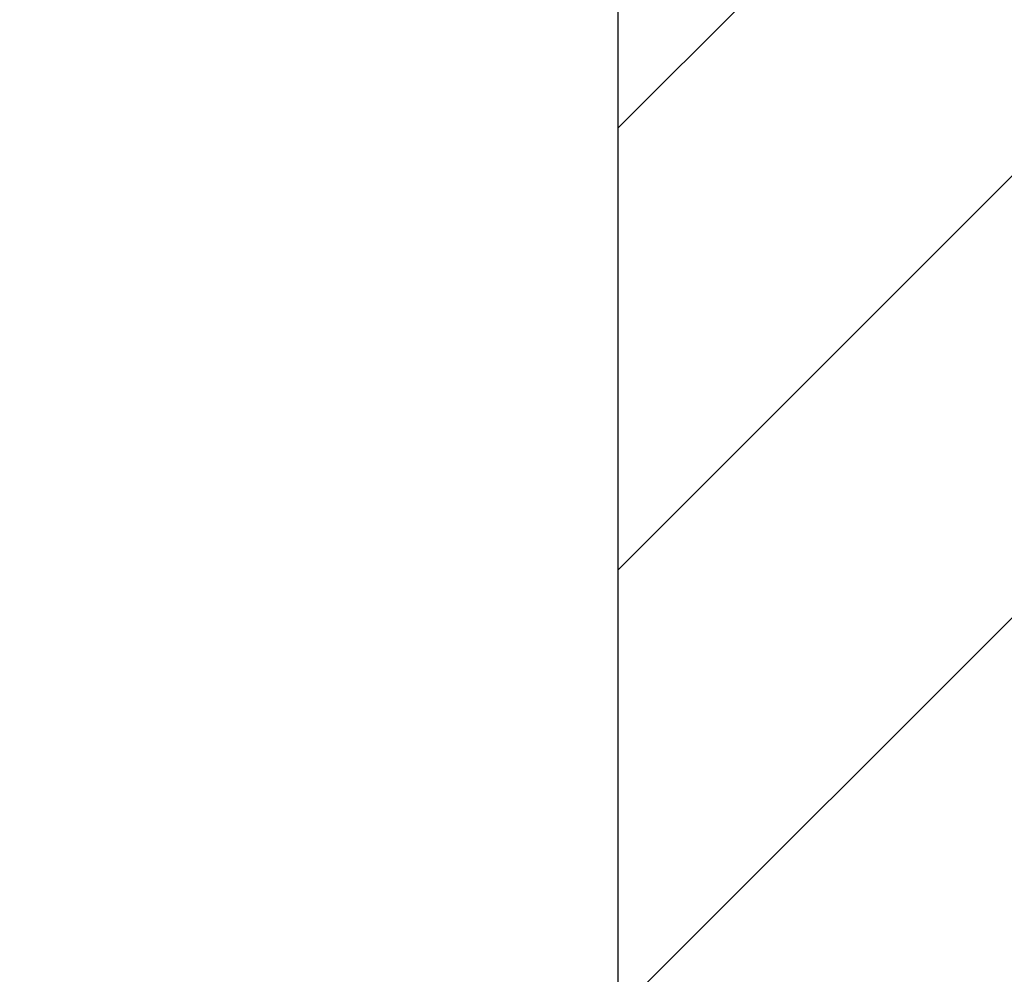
# Model space of a CAD drawing. Header units: millimetres. Extents: x 4747 to 1198744, y 17680 to 73179.
# Tile 342 of 377: x 128319 to 128329, y 52443 to 52452. Entities that reach past the tile are written whole.
import ezdxf

# ---------------------------------------------------------------- set-up
doc = ezdxf.new("R2010")
doc.units = ezdxf.units.MM

msp = doc.modelspace()

# ---------------------------------------------------------------- hatches: boundary and pattern name
at = {"lineweight": 9}
h = msp.add_hatch(dxfattribs=at)
h.set_pattern_fill('ANSI31', color=256)
h.set_pattern_definition([(45, (42400.086, 91010.9538), (-2.24506403, 2.24506403), [])])
h.paths.add_polyline_path([(128430.59851, 52453.67604), (128430.59851, 52456.17604), (128360.59851, 52456.17604), (128360.59851, 52386.17604), (128363.09851, 52386.17604, 0.41421356), (128367.59851, 52390.67604), (128367.59851, 52440.17604, -0.41421356), (128376.59851, 52449.17604), (128426.09851, 52449.17604, 0.41421356)])
h.paths.add_polyline_path([(128384.58417, 52464.17604), (128384.58417, 52467.17604), (128324.58417, 52467.17604), (128324.58417, 52427.17604), (128327.58417, 52427.17604, 0.41421356), (128330.58417, 52430.17604), (128330.58417, 52455.17604, -0.41421356), (128336.58417, 52461.17604), (128381.58417, 52461.17604, 0.41421356)])
h = msp.add_hatch()
h.set_pattern_fill('ANSI33', color=256, scale=50)
h.set_pattern_definition([(45, (42400.1, 91172.18), (-224.5064, 224.5064), []), (45, (42624.6, 91172.18), (-224.5064, 224.5064), [158.75, -79.375])])
h.paths.add_polyline_path([(127935.59851, 51321.72172), (128335.59894, 51321.72172), (128335.59852, 52427.17352), (128324.58417, 52427.17604), (128324.58417, 52461.17604), (127935.59851, 52461.17604)])

# ---------------------------------------------------------------- linework, layer by layer
msp.add_lwpolyline([(128324.58417, 52427.17604), (128324.58417, 52467.17604), (128384.58417, 52467.17604), (128384.58417, 52464.17604, -0.41421356), (128381.58417, 52461.17604), (128336.58417, 52461.17604, 0.41421356), (128330.58417, 52455.17604), (128330.58417, 52430.17604, -0.41421356), (128327.58417, 52427.17604), (128324.58417, 52427.17604)], format="xyb")

doc.saveas('drawing.dxf')
